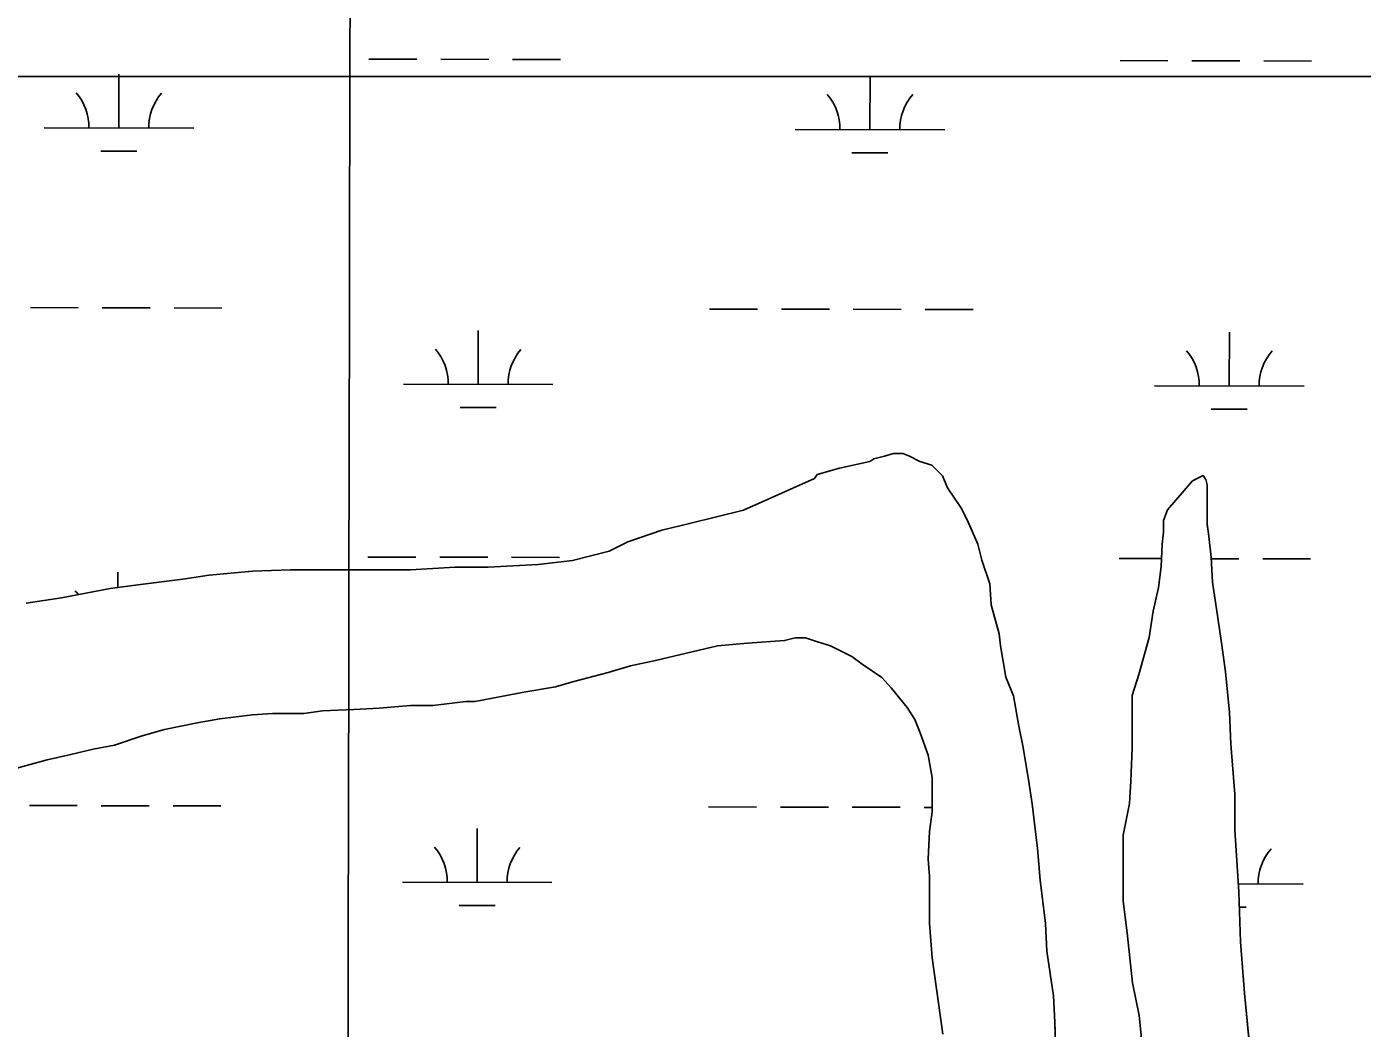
# Model space of a CAD drawing. Extents: x 3187622 to 3225504, y 800805 to 826213.
# Drawn here: x 3212561 to 3213453, y 822747 to 823416 of the extents above; entities that cross this region are included whole.
import ezdxf

# ---------------------------------------------------------------- set-up
doc = ezdxf.new("R2010")
doc.units = 0
for name, color, linetype in [('V-GRID-MAJR', 7, 'Continuous'), ('V-SITE-VEGE', 7, 'Continuous'), ('V-WETL-SWMP', 7, 'Continuous')]:
    doc.layers.add(name, color=color, linetype=linetype)

msp = doc.modelspace()

# ---------------------------------------------------------------- linework, layer by layer
at = {"layer": 'V-GRID-MAJR'}
msp.add_spline([(3212744.301, 806204.817), (3212755.758, 812263.939), (3212767.22, 818326.145), (3212778.683, 824388.39), (3212778.6890000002, 824391.435)], degree=3, dxfattribs=at)
at = {"layer": 'V-SITE-VEGE'}
for p, q in [((3213124.265, 823125.2800000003), (3213126.903, 823127.041)), ((3213126.903, 823127.041), (3213133.9420000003, 823128.809)), ((3213133.9420000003, 823128.809), (3213140.098, 823130.5720000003)), ((3213140.098, 823130.5720000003), (3213146.258, 823130.5780000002)), ((3213146.258, 823130.5780000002), (3213150.66, 823128.821)), ((3213150.66, 823128.821), (3213157.703, 823125.3090000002)), ((3213089.074, 823116.449), (3213104.031, 823120.862)), ((3213104.031, 823120.862), (3213124.265, 823125.28)), ((3213157.703, 823125.3090000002), (3213165.624, 823122.677)), ((3213165.624, 823122.677), (3213172.669, 823115.642)), ((3213039.8200000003, 823092.6470000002), (3213087.3170000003, 823113.8070000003)), ((3213087.3170000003, 823113.8070000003), (3213089.074, 823116.449)), ((3213172.669, 823115.642), (3213176.196, 823107.7270000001)), ((3213323.1580000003, 823092.8950000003), (3213339.86, 823112.267)), ((3213339.86, 823112.267), (3213346.897, 823115.794)), ((3213346.897, 823115.7940000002), (3213348.6580000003, 823113.156)), ((3213348.6580000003, 823113.156), (3213349.543, 823109.6370000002)), ((3213349.543, 823109.6370000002), (3213349.565, 823083.2410000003)), ((3213176.196, 823107.7270000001), (3213185.007, 823094.535)), ((3213003.748, 823083.816), (3213039.8200000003, 823092.647)), ((3213185.007, 823094.535), (3213189.414, 823085.7390000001)), ((3213320.525, 823085.854), (3213323.1580000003, 823092.8950000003)), ((3212985.275, 823079.403), (3213003.748, 823083.816)), ((3213189.414, 823085.7390000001), (3213196.467, 823069.906)), ((3213320.5330000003, 823077.934), (3213320.525, 823085.854)), ((3213349.565, 823083.2410000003), (3213350.45, 823077.0800000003)), ((3212962.403, 823071.463), (3212985.275, 823079.403)), ((3213319.6580000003, 823070.015), (3213320.5330000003, 823077.934)), ((3213350.45, 823077.0800000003), (3213352.224, 823061.2430000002)), ((3212925.455, 823059.1110000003), (3212950.089, 823065.2920000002)), ((3212950.089, 823065.292), (3212962.403, 823071.463)), ((3213196.467, 823069.906), (3213199.115, 823059.3490000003)), ((3213318.792, 823055.0540000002), (3213319.6580000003, 823070.015)), ((3212869.144, 823054.6630000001), (3212902.579, 823056.451)), ((3212902.579, 823056.451), (3212925.455, 823059.1110000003)), ((3213199.115, 823059.3490000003), (3213204.409, 823043.5160000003)), ((3213317.043, 823040.974), (3213318.792, 823055.0540000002)), ((3213352.224, 823061.2430000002), (3213353.119, 823044.5250000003)), ((3212636.8510000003, 823043.02), (3212665.005, 823046.5650000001)), ((3212665.005, 823046.5650000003), (3212682.603, 823049.219)), ((3212682.603, 823049.219), (3212711.6380000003, 823051.8860000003)), ((3212711.6380000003, 823051.8860000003), (3212737.154, 823052.7870000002)), ((3212737.154, 823052.7870000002), (3212817.231, 823052.8570000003)), ((3212817.231, 823052.8570000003), (3212847.146, 823054.6420000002)), ((3212847.146, 823054.642), (3212869.144, 823054.6630000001)), ((3212584.0640000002, 823034.1750000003), (3212616.615, 823040.3640000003)), ((3212616.615, 823040.3640000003), (3212636.8510000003, 823043.02)), ((3213204.409, 823043.5160000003), (3213205.302, 823029.438)), ((3213313.537, 823025.133), (3213317.043, 823040.974)), ((3213353.119, 823044.5250000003), (3213356.6580000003, 823020.7710000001)), ((3212560.307, 823030.634), (3212584.0640000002, 823034.175)), ((3213205.302, 823029.438), (3213210.596, 823010.0820000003)), ((3213310.916, 823007.53), (3213313.537, 823025.133)), ((3213356.6580000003, 823020.7710000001), (3213359.312, 823004.0530000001)), ((3213022.299, 823001.9990000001), (3212980.948, 822992.2850000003)), ((3213042.535, 823003.7760000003), (3213022.299, 823001.9990000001)), ((3213067.173, 823005.558), (3213042.535, 823003.7760000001)), ((3213074.2120000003, 823007.323), (3213067.173, 823005.558)), ((3213081.251, 823007.3300000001), (3213074.2120000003, 823007.323)), ((3213089.1720000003, 823004.6980000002), (3213081.251, 823007.3300000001)), ((3213097.975, 823002.064), (3213089.1720000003, 823004.6980000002)), ((3213112.059, 822995.037), (3213097.975, 823002.064)), ((3213210.596, 823010.0820000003), (3213211.485, 823002.164)), ((3213211.485, 823002.164), (3213215.024, 822981.05)), ((3213303.895, 822982.887), (3213310.916, 823007.53)), ((3213359.312, 823004.0530000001), (3213361.97, 822984.6970000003)), ((3213119.1040000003, 822989.7660000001), (3213112.059, 822995.037)), ((3212949.282, 822984.337), (3212926.41, 822978.158)), ((3212964.234, 822988.75), (3212949.282, 822984.337)), ((3212980.948, 822992.2850000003), (3212964.234, 822988.7500000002)), ((3213132.309, 822980.978), (3213119.1040000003, 822989.7660000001)), ((3213361.97, 822984.6970000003), (3213364.633, 822957.4220000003)), ((3212914.093, 822974.627), (3212892.9760000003, 822971.0880000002)), ((3212926.41, 822978.158), (3212914.093, 822974.627)), ((3213138.4760000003, 822973.943), (3213132.309, 822980.978)), ((3213215.024, 822981.05), (3213220.3140000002, 822968.735)), ((3213299.508, 822968.805), (3213303.895, 822982.887)), ((3212892.9760000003, 822971.0880000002), (3212860.423, 822964.9010000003)), ((3213149.046, 822960.7540000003), (3213138.4760000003, 822973.943)), ((3213220.3140000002, 822968.735), (3213223.8510000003, 822948.4990000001)), ((3213299.539, 822933.606), (3213299.508, 822968.805)), ((3212724.919, 822956.863), (3212711.722, 822955.9720000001)), ((3212746.038, 822956.881), (3212724.919, 822956.863)), ((3212758.357, 822958.6530000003), (3212746.038, 822956.881)), ((3212779.474, 822959.5520000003), (3212758.357, 822958.6530000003)), ((3212796.1920000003, 822960.4450000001), (3212779.474, 822959.552)), ((3212817.309, 822962.224), (3212796.1920000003, 822960.4450000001)), ((3212832.267, 822962.237), (3212817.309, 822962.224)), ((3212854.265, 822964.8970000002), (3212832.267, 822962.237)), ((3212860.423, 822964.9010000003), (3212854.265, 822964.8970000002)), ((3213154.3340000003, 822952.838), (3213149.046, 822960.7540000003)), ((3213364.633, 822957.4220000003), (3213365.532, 822936.3030000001)), ((3212674.77, 822950.659), (3212652.772, 822946.242)), ((3212689.7260000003, 822953.3140000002), (3212674.77, 822950.659)), ((3212711.722, 822955.9720000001), (3212689.7260000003, 822953.314)), ((3213157.86, 822944.0420000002), (3213154.3340000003, 822952.838)), ((3213223.8510000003, 822948.4990000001), (3213226.503, 822935.301)), ((3212637.8200000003, 822941.8280000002), (3212619.347, 822935.6540000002)), ((3212652.772, 822946.242), (3212637.8200000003, 822941.8280000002)), ((3213163.154, 822929.0880000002), (3213157.86, 822944.0420000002)), ((3212605.269, 822933.001), (3212590.3140000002, 822929.469)), ((3212619.347, 822935.6540000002), (3212605.269, 822933.001)), ((3213226.503, 822935.301), (3213230.042, 822914.184)), ((3213298.679, 822911.606), (3213299.539, 822933.606)), ((3213365.532, 822936.3030000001), (3213368.198, 822902.8670000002)), ((3212574.477, 822925.9340000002), (3212551.605, 822919.7550000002)), ((3212590.3140000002, 822929.469), (3212574.477, 822925.9340000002)), ((3213165.809, 822914.131), (3213163.154, 822929.0880000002)), ((3213165.825, 822891.253), (3213165.809, 822914.131)), ((3213230.042, 822914.184), (3213232.696, 822896.5900000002)), ((3213297.81, 822896.6470000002), (3213298.679, 822911.606)), ((3213232.696, 822896.5900000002), (3213236.241, 822866.677)), ((3213293.43, 822875.524), (3213297.81, 822896.6470000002)), ((3213368.198, 822902.8670000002), (3213368.223, 822879.11)), ((3213164.076, 822878.052), (3213165.825, 822891.253)), ((3213163.2120000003, 822859.572), (3213164.076, 822878.052)), ((3213368.223, 822879.11), (3213370.897, 822837.757)), ((3213293.471, 822831.5270000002), (3213293.43, 822875.524)), ((3213164.103, 822848.132), (3213163.2120000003, 822859.572)), ((3213236.241, 822866.677), (3213238.019, 822845.558)), ((3213164.131, 822816.456), (3213164.103, 822848.132)), ((3213238.019, 822845.558), (3213241.5640000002, 822816.5260000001)), ((3213370.897, 822837.757), (3213371.807, 822804.3170000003)), ((3213296.127, 822810.412), (3213293.471, 822831.5270000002)), ((3213165.911, 822793.5800000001), (3213164.131, 822816.456)), ((3213241.5640000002, 822816.5260000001), (3213242.461, 822798.0460000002)), ((3213299.674, 822776.9770000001), (3213296.127, 822810.412)), ((3213242.461, 822798.0460000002), (3213246.887, 822768.131)), ((3213371.807, 822804.3170000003), (3213374.475, 822770.005)), ((3213172.9930000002, 822742.5500000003), (3213165.911, 822793.5800000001)), ((3213304.094, 822754.9830000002), (3213299.674, 822776.9770000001)), ((3213374.475, 822770.005), (3213379.802, 822716.3310000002)), ((3213246.887, 822768.131), (3213247.782, 822750.535)), ((3213307.645, 822719.7880000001), (3213304.094, 822754.9830000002)), ((3213247.782, 822750.535), (3213248.685, 822723.258))]:
    msp.add_line(p, q, dxfattribs=at)
at = {"layer": 'V-WETL-SWMP'}
for p, q in [((3212789.498626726, 823394.0634678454), (3212821.498558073, 823393.9982907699)), ((3212837.4985237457, 823393.9657022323), (3212869.4984550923, 823393.9005251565)), ((3212885.4984207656, 823393.8679366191), (3212917.498352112, 823393.8027595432)), ((3213291.405549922, 823393.0411898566), (3213323.405481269, 823392.9760127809)), ((3213339.405446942, 823392.9434242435), (3213371.405378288, 823392.8782471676)), ((3213387.405343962, 823392.8456586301), (3213419.405275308, 823392.7804815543)), ((3212089.9760111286, 823382.4069671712), (3214388.754729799, 823382.4077970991)), ((3212622.3365454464, 823347.9798951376), (3212622.4066680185, 823382.4068908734)), ((3212622.410545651, 823382.4071593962), (3212622.413737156, 823383.9737690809)), ((3213124.2434801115, 823346.9576171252), (3213124.315684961, 823382.406916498)), ((3213124.3195518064, 823382.4073406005), (3213124.3206603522, 823382.951491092)), ((3212572.3366515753, 823348.0817343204), (3212672.3364393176, 823347.8780559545)), ((3213074.2435862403, 823347.0594563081), (3213174.2433739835, 823346.8557779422)), ((3212610.305140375, 823332.5733688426), (3212634.305089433, 823332.5244860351)), ((3213112.21207504, 823331.5510908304), (3213136.2120240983, 823331.5022080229)), ((3212563.248104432, 823228.0289989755), (3212595.24803651, 823227.9638218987)), ((3212611.248002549, 823227.9312333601), (3212643.2479346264, 823227.866056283)), ((3212659.2479006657, 823227.8334677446), (3212691.247832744, 823227.7682906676)), ((3213017.1551409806, 823227.1044865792), (3213049.155073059, 823227.0393095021)), ((3213065.1550390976, 823227.0067209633), (3213097.1549711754, 823226.9415438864)), ((3213113.154937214, 823226.9089553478), (3213145.1548692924, 823226.8437782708)), ((3213161.1548353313, 823226.8111897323), (3213193.1547674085, 823226.7460126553)), ((3212862.4601155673, 823176.6774632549), (3212862.5334419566, 823212.6773878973)), ((3213364.3670502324, 823175.6551852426), (3213364.4403766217, 823211.655109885)), ((3212812.4602216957, 823176.7793024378), (3212912.4600094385, 823176.5756240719)), ((3213314.3671563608, 823175.7570244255), (3213414.3669441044, 823175.5533460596)), ((3212850.428710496, 823161.27093696), (3212874.4286595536, 823161.2220541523)), ((3213352.3356451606, 823160.2486589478), (3213376.335594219, 823160.19977614)), ((3212788.817154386, 823061.3952210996), (3212820.817086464, 823061.3300440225)), ((3212836.8170525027, 823061.2974554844), (3212868.8169845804, 823061.2322784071)), ((3212884.816950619, 823061.1996898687), (3212916.8168826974, 823061.1345127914)), ((3213290.724089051, 823060.3729430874), (3213319.0971595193, 823060.3151531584)), ((3213352.277462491, 823060.2475719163), (3213370.723919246, 823060.2100003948)), ((3213386.7238852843, 823060.1774118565), (3213418.7238173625, 823060.1122347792)), ((3212621.711338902, 823041.0318971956), (3212621.732264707, 823051.3055161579)), ((3212562.5704973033, 822895.3546953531), (3212594.5704293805, 822895.2895182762)), ((3212610.57039542, 822895.2569297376), (3212642.5703274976, 822895.1917526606)), ((3212658.5702935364, 822895.1591641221), (3212690.5702256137, 822895.0939870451)), ((3213016.4775338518, 822894.4301829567), (3213048.477465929, 822894.3650058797)), ((3213064.477431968, 822894.3324173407), (3213096.4773640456, 822894.267240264)), ((3213112.477330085, 822894.2346517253), (3213144.477262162, 822894.1694746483)), ((3213160.4772282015, 822894.1368861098), (3213165.8228888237, 822894.1259981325)), ((3212861.7825084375, 822844.0031596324), (3212861.855834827, 822880.0030842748)), ((3212811.782614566, 822844.1049988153), (3212911.7824023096, 822843.9013204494)), ((3213370.560090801, 822842.9668875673), (3213413.689336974, 822842.8790424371)), ((3212849.751103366, 822828.5966333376), (3212873.7510524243, 822828.5477505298)), ((3213371.175066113, 822827.534603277), (3213375.6579870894, 822827.5254725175))]:
    msp.add_line(p, q, dxfattribs=at)
for points in [[(3214388.755, 823382.407), (3212089.9760000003, 823382.407)], [(3213248.686, 822723.257), (3213247.782, 822750.534), (3213246.887, 822768.132), (3213242.461, 822798.046), (3213241.565, 822816.524), (3213238.02, 822845.559), (3213236.242, 822866.676), (3213232.696, 822896.59), (3213230.041, 822914.187), (3213226.503, 822935.302), (3213223.8510000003, 822948.4990000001), (3213220.3140000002, 822968.734), (3213215.024, 822981.049), (3213211.485, 823002.164), (3213210.599, 823010.083), (3213205.302, 823029.437), (3213204.41, 823043.515), (3213199.117, 823059.349), (3213196.467, 823069.906), (3213189.414, 823085.7390000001), (3213185.007, 823094.535), (3213176.196, 823107.726), (3213172.669, 823115.642), (3213165.624, 823122.676), (3213157.702, 823125.309), (3213150.659, 823128.822), (3213146.258, 823130.578), (3213140.099, 823130.573), (3213133.941, 823128.808), (3213126.903, 823127.042), (3213124.264, 823125.279), (3213104.0300000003, 823120.862), (3213089.075, 823116.449), (3213087.3170000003, 823113.808), (3213039.819, 823092.648), (3213003.749, 823083.817), (3212985.274, 823079.402), (3212962.403, 823071.462), (3212950.089, 823065.292), (3212925.4560000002, 823059.111), (3212902.58, 823056.451), (3212869.144, 823054.662), (3212847.146, 823054.643), (3212817.23, 823052.857), (3212737.1550000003, 823052.787), (3212711.6380000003, 823051.885), (3212682.603, 823049.22), (3212665.006, 823046.5650000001), (3212636.8510000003, 823043.02), (3212616.615, 823040.363), (3212584.063, 823034.175), (3212560.308, 823030.635)], [(3213353.1180000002, 823044.525), (3213352.224, 823061.243), (3213350.45, 823077.0800000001), (3213349.565, 823083.2390000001), (3213349.542, 823109.637), (3213348.659, 823113.156), (3213346.897, 823115.794), (3213339.86, 823112.268), (3213323.1580000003, 823092.895), (3213320.525, 823085.853), (3213320.532, 823077.934), (3213319.659, 823070.014), (3213318.792, 823055.054), (3213317.044, 823040.974), (3213313.538, 823025.132), (3213310.914, 823007.531), (3213303.896, 822982.886), (3213299.508, 822968.804), (3213299.539, 822933.606), (3213298.678, 822911.607), (3213297.811, 822896.647), (3213293.43, 822875.525), (3213293.468, 822831.528), (3213296.127, 822810.412), (3213299.6750000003, 822776.9770000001), (3213304.094, 822754.983), (3213307.645, 822719.789)], [(3213379.803, 822716.332), (3213374.4760000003, 822770.003), (3213371.806, 822804.318), (3213370.897, 822837.755), (3213368.222, 822879.11), (3213368.201, 822902.868), (3213365.532, 822936.3030000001), (3213364.633, 822957.421), (3213361.97, 822984.697), (3213359.313, 823004.0530000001), (3213356.659, 823020.77), (3213353.1180000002, 823044.525)], [(3212619.346, 822935.653), (3212637.819, 822941.828), (3212652.774, 822946.241), (3212674.769, 822950.66), (3212689.7260000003, 822953.313), (3212711.722, 822955.9720000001), (3212724.92, 822956.863), (3212746.038, 822956.882), (3212758.356, 822958.652), (3212779.474, 822959.551), (3212796.1920000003, 822960.4450000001), (3212817.309, 822962.224), (3212832.268, 822962.237), (3212854.264, 822964.8960000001), (3212860.423, 822964.9010000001), (3212892.9760000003, 822971.089), (3212914.091, 822974.627), (3212926.407, 822978.158), (3212949.2800000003, 822984.337), (3212964.235, 822988.75), (3212980.951, 822992.284), (3213022.299, 823001.9990000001), (3213042.536, 823003.777), (3213067.173, 823005.558), (3213074.211, 823007.324), (3213081.25, 823007.3300000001), (3213089.1720000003, 823004.698), (3213097.974, 823002.0650000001), (3213112.059, 822995.0380000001), (3213119.103, 822989.765), (3213132.31, 822980.9770000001), (3213138.475, 822973.943), (3213149.046, 822960.753), (3213154.333, 822952.838), (3213157.86, 822944.042), (3213163.153, 822929.087), (3213165.806, 822914.131), (3213165.825, 822891.253), (3213164.077, 822878.052), (3213163.213, 822859.573), (3213164.103, 822848.134), (3213164.131, 822816.456), (3213165.911, 822793.5800000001), (3213172.995, 822742.549)], [(3212551.605, 822919.755), (3212574.478, 822925.934), (3212590.3140000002, 822929.468), (3212605.269, 822933.001), (3212619.346, 822935.653)]]:
    msp.add_lwpolyline(points, dxfattribs=at)
for centre, radius, start, end in [((3212567.094693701, 823348.5672152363), 35.246287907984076, 359.11148072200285, 40.655139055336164), ((3212677.5803313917, 823348.3421794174), 35.24628790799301, 139.1114777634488, 180.65513609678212), ((3213069.001628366, 823347.5449372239), 35.246287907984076, 359.11148072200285, 40.655139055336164), ((3213179.487266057, 823347.3199014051), 35.24628790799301, 139.1114777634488, 180.65513609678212), ((3212807.2182638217, 823177.2647833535), 35.246287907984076, 359.11148072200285, 40.655139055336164), ((3212917.7039015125, 823177.0397475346), 35.24628790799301, 139.1114777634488, 180.65513609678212), ((3213309.1251984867, 823176.2425053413), 35.246287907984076, 359.11148072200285, 40.655139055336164), ((3213419.610836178, 823176.0174695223), 35.24628790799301, 139.1114777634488, 180.65513609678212), ((3212566.4170865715, 823015.8929116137), 35.246287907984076, 35.34973242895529, 40.65513905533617), ((3212806.540656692, 822844.5904797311), 35.246287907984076, 359.11148072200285, 40.655139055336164), ((3212917.026294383, 822844.3654439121), 35.24628790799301, 139.1114777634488, 180.65513609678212), ((3213418.9332290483, 822843.3431658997), 35.24628790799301, 139.1114777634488, 180.65513609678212)]:
    msp.add_arc(centre, radius, start, end, dxfattribs=at)

doc.saveas('drawing.dxf')
